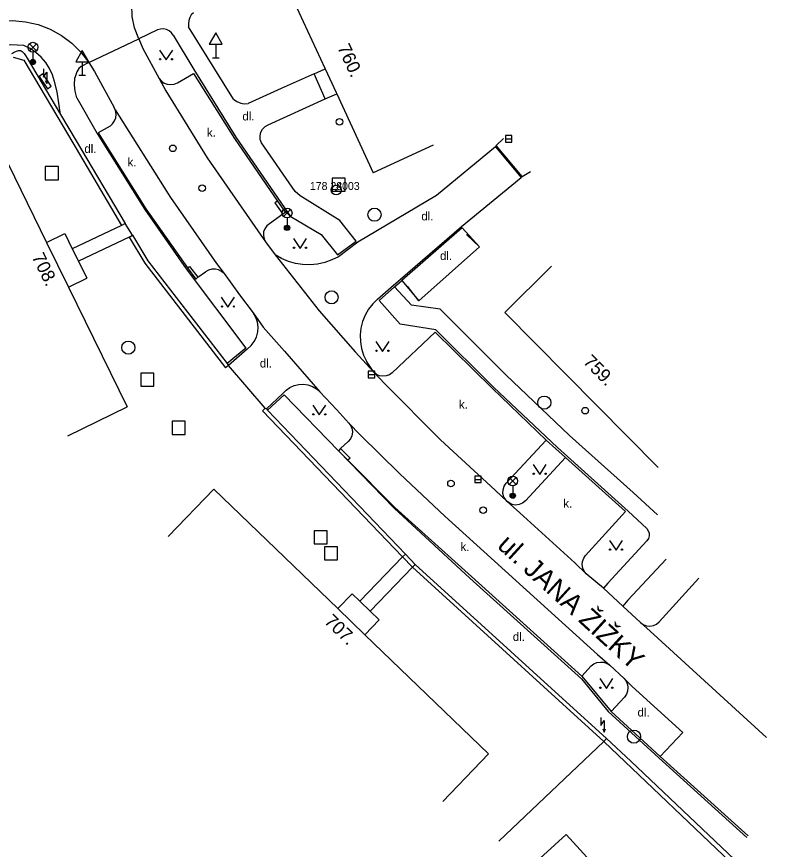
# Model space of a CAD drawing. Extents: x -539515 to -538098, y -1182060 to -1180157.
# Drawn here: x -538279.2 to -538220.2, y -1181318.3 to -1181255 of the extents above; entities that cross this region are included whole.
import ezdxf

# ---------------------------------------------------------------- set-up
doc = ezdxf.new("R2010")
doc.units = 0
for name, color, linetype in [('Vrstva 10', 7, 'Continuous'), ('Vrstva 11', 7, 'Continuous'), ('Vrstva 21', 7, 'Continuous'), ('Vrstva 22', 7, 'Continuous'), ('Vrstva 23', 7, 'Continuous'), ('Vrstva 24', 7, 'Continuous'), ('Vrstva 26', 7, 'Continuous'), ('Vrstva 27', 7, 'Continuous'), ('Vrstva 28', 7, 'Continuous'), ('Vrstva 33', 7, 'Continuous'), ('Vrstva 34', 7, 'Continuous'), ('Vrstva 36', 7, 'Continuous'), ('Vrstva 40', 7, 'Continuous'), ('Vrstva 47', 7, 'Continuous'), ('Vrstva 49', 7, 'Continuous'), ('Vrstva 5', 7, 'Continuous'), ('Vrstva 7', 7, 'Continuous'), ('Vrstva 8', 7, 'Continuous')]:
    doc.layers.add(name, color=color, linetype=linetype)

msp = doc.modelspace()

# ---------------------------------------------------------------- linework, layer by layer
at = {"layer": 'Vrstva 10'}
for p, q in [((-538268.47, -1181256.03), (-538269.9, -1181256.72)), ((-538273.7, -1181258.51), (-538274.27, -1181258.81)), ((-538266.96, -1181260.04), (-538265.73, -1181259.33)), ((-538265.73, -1181259.33), (-538262.62, -1181264.29)), ((-538267.84, -1181260.66), (-538264.71, -1181265.76)), ((-538271.693, -1181262.096), (-538267.67, -1181268.49)), ((-538272.08, -1181263.35), (-538272.97, -1181263.85)), ((-538272.97, -1181263.85), (-538269.35, -1181269.63)), ((-538242.79, -1181264.91), (-538247.28, -1181268.62)), ((-538242.79, -1181264.91), (-538242.74, -1181264.82)), ((-538242.79, -1181264.91), (-538240.86, -1181267.24)), ((-538264.71, -1181265.76), (-538260.86, -1181271.29)), ((-538240.86, -1181267.24), (-538240.77, -1181267.16)), ((-538245.37, -1181270.97), (-538240.86, -1181267.24)), ((-538267.67, -1181268.49), (-538267.48, -1181268.76)), ((-538267.48, -1181268.76), (-538263.99, -1181273.79)), ((-538247.28, -1181268.62), (-538253.25, -1181272.15)), ((-538269.35, -1181269.63), (-538266.2, -1181274.12)), ((-538258.96, -1181270.03), (-538259.96, -1181270.76)), ((-538258.762, -1181269.894), (-538258.96, -1181270.03)), ((-538250.01, -1181274.98), (-538245.37, -1181270.97)), ((-538253.25, -1181272.15), (-538254.73, -1181273.26)), ((-538259.54, -1181273.13), (-538256.19, -1181277.37)), ((-538247.37, -1181279), (-538250.65, -1181282.08)), ((-538243.06, -1181283.24), (-538247.37, -1181279)), ((-538246.97, -1181287.17), (-538251.2, -1181282.93)), ((-538238.94, -1181287.2), (-538243.06, -1181283.24)), ((-538260.2, -1181284.82), (-538258.95, -1181283.66)), ((-538242.82, -1181291), (-538246.97, -1181287.17)), ((-538238.94, -1181287.2), (-538241.98, -1181290.48)), ((-538237.49, -1181288.51), (-538238.94, -1181287.2)), ((-538240.53, -1181291.82), (-538237.49, -1181288.51)), ((-538232.92, -1181292.63), (-538237.49, -1181288.51)), ((-538250.07, -1181289.76), (-538246.65, -1181292.97)), ((-538250.44, -1181292.31), (-538244.63, -1181297.55)), ((-538246.65, -1181292.97), (-538235.06, -1181303.49)), ((-538236.78, -1181296.53), (-538240.96, -1181292.73)), ((-538235.95, -1181295.97), (-538232.92, -1181292.63)), ((-538244.63, -1181297.55), (-538236.25, -1181305.13)), ((-538227.36, -1181297.68), (-538230.37, -1181301)), ((-538233.13, -1181299.81), (-538234.6, -1181298.46)), ((-538222.21, -1181309.79), (-538231.04, -1181301.72)), ((-538235.54, -1181304.36), (-538236.25, -1181305.13)), ((-538236.25, -1181305.13), (-538234.01, -1181307.83)), ((-538232.41, -1181305.93), (-538228.57, -1181309.42)), ((-538234.01, -1181307.83), (-538232.99, -1181306.72)), ((-538234.01, -1181307.83), (-538230.28, -1181311.23)), ((-538230.28, -1181311.23), (-538223.61, -1181317.28))]:
    msp.add_line(p, q, dxfattribs=at)
for points in [[(-538269.9, -1181256.72), (-538270.215, -1181255.88), (-538270.395, -1181255.004), (-538270.435, -1181254.111), (-538270.335, -1181253.222), (-538270.098, -1181252.36), (-538269.728, -1181251.546), (-538269.236, -1181250.8), (-538268.634, -1181250.139), (-538267.94, -1181249.58)], [(-538282.35, -1181255.89), (-538281.424, -1181255.57), (-538280.462, -1181255.379), (-538279.482, -1181255.325), (-538278.504, -1181255.407), (-538277.548, -1181255.625), (-538276.63, -1181255.973), (-538275.77, -1181256.446), (-538274.985, -1181257.033), (-538274.288, -1181257.725), (-538273.7, -1181258.51)], [(-538267.28, -1181256.43), (-538267.415, -1181256.24), (-538267.592, -1181256.094), (-538267.799, -1181255.995), (-538268.024, -1181255.95), (-538268.253, -1181255.961), (-538268.47, -1181256.03)], [(-538269.9, -1181256.72), (-538269.58, -1181257.44), (-538268.35, -1181259.73), (-538267.84, -1181260.66)], [(-538273.7, -1181258.51), (-538273.27, -1181259.19), (-538271.77, -1181261.92)], [(-538268.35, -1181259.73), (-538268.179, -1181259.928), (-538267.963, -1181260.076), (-538267.74, -1181260.16), (-538267.457, -1181260.189), (-538267.199, -1181260.147), (-538266.96, -1181260.04)], [(-538272.08, -1181263.35), (-538271.881, -1181263.171), (-538271.733, -1181262.948), (-538271.65, -1181262.72), (-538271.621, -1181262.429), (-538271.663, -1181262.165), (-538271.693, -1181262.096), (-538271.77, -1181261.92)], [(-538262.62, -1181264.29), (-538259.35, -1181269.04)], [(-538240.77, -1181267.16), (-538242.74, -1181264.82)], [(-538259.35, -1181269.04), (-538258.762, -1181269.894)], [(-538259.96, -1181270.76), (-538260.166, -1181270.924), (-538260.32, -1181271.137), (-538260.41, -1181271.38), (-538260.431, -1181271.647), (-538260.38, -1181271.905), (-538260.26, -1181272.14)], [(-538260.86, -1181271.29), (-538260.26, -1181272.14), (-538259.54, -1181273.13)], [(-538254.73, -1181273.26), (-538255.233, -1181273.512), (-538255.763, -1181273.701), (-538256.312, -1181273.823), (-538256.872, -1181273.877), (-538257.45, -1181273.86), (-538257.991, -1181273.777), (-538258.532, -1181273.626), (-538259.051, -1181273.409), (-538259.54, -1181273.13)], [(-538266.2, -1181274.12), (-538265.55, -1181274.96), (-538265.4, -1181274.83), (-538264.84, -1181274.41)], [(-538263.99, -1181273.79), (-538263.4, -1181274.55), (-538262.25, -1181276.17), (-538261.2, -1181277.54), (-538260.44, -1181278.61), (-538258.83, -1181280.45)], [(-538263.4, -1181274.55), (-538263.601, -1181274.381), (-538263.837, -1181274.265), (-538264.08, -1181274.21), (-538264.356, -1181274.215), (-538264.61, -1181274.283), (-538264.84, -1181274.41)], [(-538251.76, -1181276.48), (-538250.55, -1181275.43), (-538250.01, -1181274.98)], [(-538251.76, -1181276.48), (-538252.129, -1181276.846), (-538252.445, -1181277.258), (-538252.702, -1181277.709), (-538252.895, -1181278.192), (-538253.02, -1181278.696), (-538253.076, -1181279.212), (-538253.061, -1181279.731), (-538252.975, -1181280.244), (-538252.821, -1181280.74), (-538252.6, -1181281.21)], [(-538261.37, -1181280.02), (-538261.135, -1181279.716), (-538260.964, -1181279.372), (-538260.86, -1181278.98), (-538260.837, -1181278.618), (-538260.886, -1181278.237), (-538261.009, -1181277.873), (-538261.2, -1181277.54)], [(-538256.19, -1181277.37), (-538253.45, -1181280.48), (-538252.04, -1181282.04)], [(-538261.37, -1181280.02), (-538261.67, -1181280.3), (-538263.08, -1181281.53)], [(-538258.83, -1181280.45), (-538256.98, -1181282.58), (-538256.13, -1181283.52), (-538254.86, -1181284.9), (-538253.93, -1181285.91), (-538253.07, -1181286.79)], [(-538251.2, -1181282.93), (-538252.04, -1181282.04), (-538252.6, -1181281.21)], [(-538250.65, -1181282.08), (-538250.858, -1181282.231), (-538251.098, -1181282.323), (-538251.35, -1181282.35), (-538251.607, -1181282.309), (-538251.841, -1181282.203), (-538252.04, -1181282.04)], [(-538258.95, -1181283.66), (-538258.704, -1181283.406), (-538258.414, -1181283.202), (-538258.092, -1181283.056), (-538257.748, -1181282.972), (-538257.394, -1181282.955), (-538257.044, -1181283.004), (-538256.708, -1181283.117), (-538256.4, -1181283.291), (-538256.13, -1181283.52)], [(-538253.93, -1181285.91), (-538253.778, -1181286.118), (-538253.686, -1181286.359), (-538253.66, -1181286.6), (-538253.704, -1181286.87), (-538253.813, -1181287.103), (-538253.98, -1181287.3)], [(-538253.07, -1181286.79), (-538250.07, -1181289.76)], [(-538253.98, -1181287.3), (-538254.57, -1181287.84), (-538254.73, -1181288.01)], [(-538254.73, -1181288.01), (-538254.01, -1181288.73)], [(-538254.01, -1181288.73), (-538250.44, -1181292.31)], [(-538240.53, -1181291.82), (-538240.748, -1181291.995), (-538241.007, -1181292.102), (-538241.285, -1181292.131), (-538241.56, -1181292.082), (-538241.92, -1181291.87), (-538242.16, -1181291.528), (-538242.231, -1181291.257), (-538242.223, -1181290.978), (-538242.137, -1181290.711), (-538241.98, -1181290.48)], [(-538240.96, -1181292.73), (-538241.92, -1181291.87), (-538242.82, -1181291)], [(-538235.9, -1181297.37), (-538236.062, -1181297.169), (-538236.167, -1181296.934), (-538236.21, -1181296.65), (-538236.185, -1181296.424), (-538236.097, -1181296.182), (-538235.95, -1181295.97)], [(-538234.6, -1181298.46), (-538235.9, -1181297.37), (-538236.78, -1181296.53)], [(-538231.04, -1181301.72), (-538231.78, -1181301.05), (-538233.13, -1181299.81)], [(-538231.78, -1181301.05), (-538231.57, -1181301.208), (-538231.325, -1181301.303), (-538231.07, -1181301.33), (-538230.805, -1181301.285), (-538230.568, -1181301.172), (-538230.37, -1181301)], [(-538235.06, -1181303.49), (-538234.11, -1181304.3), (-538233.03, -1181305.32), (-538232.41, -1181305.93)], [(-538235.54, -1181304.36), (-538235.332, -1181304.204), (-538235.093, -1181304.102), (-538234.82, -1181304.06), (-538234.577, -1181304.081), (-538234.33, -1181304.162), (-538234.11, -1181304.3)], [(-538233.03, -1181305.32), (-538232.877, -1181305.524), (-538232.778, -1181305.76), (-538232.74, -1181305.99), (-538232.763, -1181306.267), (-538232.849, -1181306.507), (-538232.99, -1181306.72)]]:
    msp.add_lwpolyline(points, dxfattribs=at)
at = {"layer": 'Vrstva 11'}
for p, q in [((-538262.69, -1181261.28), (-538266.11, -1181255.8)), ((-538267.28, -1181256.43), (-538265.71, -1181259.05)), ((-538273.7, -1181258.51), (-538269.9, -1181256.72)), ((-538274.61, -1181259.21), (-538274.75, -1181259.68)), ((-538265.71, -1181259.05), (-538262.53, -1181264.19)), ((-538256.57, -1181259.37), (-538255.73, -1181258.997)), ((-538259.07, -1181260.48), (-538261.59, -1181261.63)), ((-538255.73, -1181261.26), (-538254.862, -1181260.875)), ((-538274.59, -1181261.18), (-538273.055, -1181263.903)), ((-538273.055, -1181263.903), (-538269.44, -1181269.68)), ((-538262.53, -1181264.19), (-538258.55, -1181269.96)), ((-538242.74, -1181264.82), (-538242.2, -1181264.28)), ((-538240.77, -1181267.16), (-538240.13, -1181266.79)), ((-538269.44, -1181269.68), (-538266.284, -1181274.179)), ((-538271.198, -1181270.893), (-538274.947, -1181272.657)), ((-538276.907, -1181272.188), (-538275.52, -1181271.51)), ((-538245.33, -1181271.08), (-538249.92, -1181275.08)), ((-538244.02, -1181272.51), (-538245.33, -1181271.08)), ((-538270.637, -1181271.785), (-538274.487, -1181273.597)), ((-538266.284, -1181274.179), (-538261.77, -1181280.2)), ((-538275.247, -1181275.583), (-538273.85, -1181274.9)), ((-538250.46, -1181275.54), (-538249.92, -1181275.08)), ((-538249.92, -1181275.08), (-538248.62, -1181276.61)), ((-538242.01, -1181282.23), (-538247, -1181277.26)), ((-538242.95, -1181283.17), (-538247.34, -1181278.83)), ((-538261.77, -1181280.2), (-538263.18, -1181281.37)), ((-538237.17, -1181286.84), (-538242.01, -1181282.23)), ((-538238.1, -1181287.77), (-538242.95, -1181283.17)), ((-538260.11, -1181284.92), (-538258.86, -1181283.77)), ((-538232.33, -1181291.19), (-538237.17, -1181286.84)), ((-538232.73, -1181292.61), (-538238.1, -1181287.77)), ((-538230.48, -1181292.88), (-538232.33, -1181291.19)), ((-538250.5, -1181292.38), (-538244.74, -1181297.69)), ((-538231.31, -1181293.92), (-538232.73, -1181292.61)), ((-538244.74, -1181297.69), (-538236.26, -1181305.33)), ((-538254.783, -1181300.003), (-538253.69, -1181298.87)), ((-538252.721, -1181301.992), (-538251.63, -1181300.86)), ((-538236.26, -1181305.33), (-538234.23, -1181307.82)), ((-538234.23, -1181307.82), (-538230.39, -1181311.34)), ((-538230.28, -1181311.23), (-538228.57, -1181309.42)), ((-538230.39, -1181311.34), (-538223.7, -1181317.39))]:
    msp.add_line(p, q, dxfattribs=at)
for points in [[(-538265.74, -1181254.72), (-538265.905, -1181254.883), (-538266.025, -1181255.081), (-538266.095, -1181255.303), (-538266.108, -1181255.534), (-538266.11, -1181255.8)], [(-538278.63, -1181257.21), (-538279.638, -1181257.175), (-538280.636, -1181257.293), (-538281.6, -1181257.56)], [(-538276.3, -1181259.96), (-538276.451, -1181259.445), (-538276.675, -1181258.959), (-538276.963, -1181258.507), (-538277.31, -1181258.099), (-538277.709, -1181257.742), (-538278.153, -1181257.443), (-538278.63, -1181257.21)], [(-538274.27, -1181258.81), (-538274.449, -1181258.967), (-538274.61, -1181259.21)], [(-538260.06, -1181263.23), (-538255.73, -1181261.26), (-538256.57, -1181259.37), (-538259.07, -1181260.48)], [(-538275.84, -1181262.45), (-538276.09, -1181260.73), (-538276.3, -1181259.96)], [(-538274.59, -1181261.18), (-538274.717, -1181260.69), (-538274.77, -1181260.2), (-538274.75, -1181259.68)], [(-538262.69, -1181261.28), (-538262.455, -1181261.466), (-538262.15, -1181261.6), (-538261.889, -1181261.646), (-538261.59, -1181261.63)], [(-538260.58, -1181264.61), (-538260.667, -1181264.349), (-538260.68, -1181264.075), (-538260.62, -1181263.81), (-538260.488, -1181263.566), (-538260.297, -1181263.369), (-538260.06, -1181263.23)], [(-538254.62, -1181270.51), (-538257.63, -1181268.63), (-538258.01, -1181268.32), (-538260.58, -1181264.61)], [(-538259.35, -1181269.04), (-538259.55, -1181269.17), (-538258.96, -1181270.03)], [(-538258.55, -1181269.96), (-538258.4, -1181270.19), (-538256.05, -1181271.57), (-538254.79, -1181273.13), (-538253.38, -1181272.08), (-538254.62, -1181270.51)], [(-538275.52, -1181271.51), (-538274.947, -1181272.657), (-538274.487, -1181273.597), (-538273.85, -1181274.9)], [(-538266.2, -1181274.12), (-538266.04, -1181274.01), (-538265.4, -1181274.83)], [(-538247.34, -1181278.83), (-538250.04, -1181278.4), (-538251.64, -1181276.6), (-538250.46, -1181275.54)], [(-538247, -1181277.26), (-538249.19, -1181276.94), (-538250.46, -1181275.54)], [(-538258.86, -1181283.77), (-538254.73, -1181288.01)], [(-538254.73, -1181288.01), (-538250.5, -1181292.38)], [(-538254.57, -1181287.84), (-538253.85, -1181288.56), (-538254.01, -1181288.73)], [(-538231.31, -1181293.92), (-538231.192, -1181294.084), (-538231.129, -1181294.277), (-538231.127, -1181294.479), (-538231.186, -1181294.673), (-538231.3, -1181294.84)], [(-538231.3, -1181294.84), (-538234.27, -1181298.06), (-538234.6, -1181298.46)], [(-538253.101, -1181299.439), (-538249.854, -1181296.078), (-538249.646, -1181295.862)], [(-538229.84, -1181296.25), (-538232.75, -1181299.37), (-538233.13, -1181299.81)], [(-538252.316, -1181300.197), (-538249.098, -1181296.866), (-538248.89, -1181296.65)], [(-538251.63, -1181300.86), (-538252.316, -1181300.197), (-538253.101, -1181299.439), (-538253.69, -1181298.87)]]:
    msp.add_lwpolyline(points, dxfattribs=at)
at = {"layer": 'Vrstva 21'}
for radius in [0.375, 0.05]:
    msp.add_circle((-538254.9, -1181268.19), radius, dxfattribs=at)
at = {"layer": 'Vrstva 24'}
for p, q in [((-538277.138, -1181258.984), (-538277.138, -1181259.61)), ((-538277.138, -1181259.61), (-538276.888, -1181259.235)), ((-538276.888, -1181259.235), (-538276.888, -1181260.11)), ((-538276.998, -1181259.865), (-538276.888, -1181260.11)), ((-538276.888, -1181260.11), (-538276.778, -1181259.865)), ((-538234.79, -1181308.264), (-538234.79, -1181308.89)), ((-538234.79, -1181308.89), (-538234.54, -1181308.515)), ((-538234.54, -1181308.515), (-538234.54, -1181309.39)), ((-538234.65, -1181309.145), (-538234.54, -1181309.39)), ((-538234.54, -1181309.39), (-538234.43, -1181309.145))]:
    msp.add_line(p, q, dxfattribs=at)
msp.add_lwpolyline([(-538277.18, -1181259.36), (-538277.47, -1181259.56), (-538276.84, -1181260.5), (-538276.55, -1181260.3), (-538277.18, -1181259.36)], dxfattribs=at)
at = {"layer": 'Vrstva 26'}
for points in [[(-538277, -1181267.42), (-538276, -1181267.42), (-538276, -1181266.42), (-538277, -1181266.42)], [(-538255.21, -1181268.29), (-538254.21, -1181268.29), (-538254.21, -1181267.29), (-538255.21, -1181267.29)], [(-538269.74, -1181283.11), (-538268.74, -1181283.11), (-538268.74, -1181282.11), (-538269.74, -1181282.11)], [(-538267.36, -1181286.77), (-538266.36, -1181286.77), (-538266.36, -1181285.77), (-538267.36, -1181285.77)], [(-538256.58, -1181295.09), (-538255.58, -1181295.09), (-538255.58, -1181294.09), (-538256.58, -1181294.09)], [(-538255.8, -1181296.3), (-538254.8, -1181296.3), (-538254.8, -1181295.3), (-538255.8, -1181295.3)]]:
    msp.add_lwpolyline(points, close=True, dxfattribs=at)
at = {"layer": 'Vrstva 27'}
for p, q in [((-538242.05, -1181264.31), (-538241.55, -1181264.31)), ((-538252.46, -1181282.22), (-538251.96, -1181282.22)), ((-538244.38, -1181290.18), (-538243.88, -1181290.18))]:
    msp.add_line(p, q, dxfattribs=at)
for points in [[(-538242.05, -1181264.56), (-538241.55, -1181264.56), (-538241.55, -1181264.06), (-538242.05, -1181264.06)], [(-538252.46, -1181282.47), (-538251.96, -1181282.47), (-538251.96, -1181281.97), (-538252.46, -1181281.97)], [(-538244.38, -1181290.43), (-538243.88, -1181290.43), (-538243.88, -1181289.93), (-538244.38, -1181289.93)]]:
    msp.add_lwpolyline(points, close=True, dxfattribs=at)
for centre in [(-538251.99, -1181270.07), (-538255.25, -1181276.35), (-538270.69, -1181280.17), (-538239.09, -1181284.35), (-538232.28, -1181309.73)]:
    msp.add_circle(centre, 0.5, dxfattribs=at)
at = {"layer": 'Vrstva 28'}
for centre in [(-538254.647, -1181263.009), (-538267.31, -1181265.03), (-538265.08, -1181268.05), (-538235.99, -1181284.96), (-538246.18, -1181290.5), (-538243.74, -1181292.53)]:
    msp.add_circle(centre, 0.25, dxfattribs=at)
at = {"layer": 'Vrstva 33'}
for p, q in [((-538278.205, -1181257.61), (-538277.675, -1181257.08)), ((-538278.205, -1181257.08), (-538277.675, -1181257.61)), ((-538277.94, -1181257.72), (-538277.94, -1181258.47)), ((-538258.894, -1181270.211), (-538258.366, -1181269.681)), ((-538258.894, -1181269.681), (-538258.366, -1181270.211)), ((-538258.63, -1181270.32), (-538258.63, -1181271.07)), ((-538241.754, -1181290.571), (-538241.226, -1181290.041)), ((-538241.754, -1181290.041), (-538241.226, -1181290.571)), ((-538241.49, -1181290.68), (-538241.49, -1181291.43))]:
    msp.add_line(p, q, dxfattribs=at)
for centre, radius in [((-538277.94, -1181257.345), 0.375), ((-538277.94, -1181258.47), 0.2), ((-538277.94, -1181258.47), 0.145), ((-538277.94, -1181258.47), 0.0876), ((-538258.63, -1181269.946), 0.375), ((-538258.63, -1181271.071), 0.2), ((-538258.63, -1181271.071), 0.145), ((-538258.63, -1181271.071), 0.0876), ((-538241.49, -1181290.306), 0.375), ((-538241.49, -1181291.431), 0.2), ((-538241.49, -1181291.431), 0.145), ((-538241.49, -1181291.431), 0.0876)]:
    msp.add_circle(centre, radius, dxfattribs=at)
at = {"layer": 'Vrstva 34'}
for p, q in [((-538264.05, -1181257.124), (-538264.05, -1181258.14)), ((-538264.3, -1181258.14), (-538263.8, -1181258.14)), ((-538274.19, -1181258.454), (-538274.19, -1181259.47)), ((-538274.44, -1181259.47), (-538273.94, -1181259.47))]:
    msp.add_line(p, q, dxfattribs=at)
for points in [[(-538264.55, -1181257.124), (-538263.55, -1181257.124), (-538264.05, -1181256.256)], [(-538274.69, -1181258.454), (-538273.69, -1181258.454), (-538274.19, -1181257.586)]]:
    msp.add_lwpolyline(points, close=True, dxfattribs=at)
at = {"layer": 'Vrstva 36'}
for points in [[(-538268.321, -1181257.564), (-538267.821, -1181258.314), (-538267.321, -1181257.564)], [(-538258.147, -1181271.88), (-538257.647, -1181272.63), (-538257.147, -1181271.88)], [(-538263.627, -1181276.347), (-538263.127, -1181277.097), (-538262.627, -1181276.347)], [(-538251.886, -1181279.71), (-538251.386, -1181280.46), (-538250.886, -1181279.71)], [(-538256.682, -1181284.541), (-538256.182, -1181285.291), (-538255.682, -1181284.541)], [(-538239.939, -1181289.057), (-538239.439, -1181289.807), (-538238.939, -1181289.057)], [(-538234.144, -1181294.821), (-538233.644, -1181295.571), (-538233.144, -1181294.821)], [(-538234.876, -1181305.316), (-538234.376, -1181306.066), (-538233.876, -1181305.316)]]:
    msp.add_lwpolyline(points, dxfattribs=at)
for centre in [(-538268.271, -1181258.264), (-538267.372, -1181258.264), (-538258.097, -1181272.58), (-538257.198, -1181272.58), (-538263.577, -1181277.047), (-538262.678, -1181277.047), (-538251.836, -1181280.41), (-538250.937, -1181280.41), (-538256.632, -1181285.241), (-538255.733, -1181285.241), (-538239.889, -1181289.757), (-538238.99, -1181289.757), (-538234.094, -1181295.521), (-538233.195, -1181295.521), (-538234.826, -1181306.016), (-538233.927, -1181306.016)]:
    msp.add_circle(centre, 0.05, dxfattribs=at)
at = {"layer": 'Vrstva 5'}
for p, q in [((-538247.542, -1181264.791), (-538252.08, -1181266.89)), ((-538238.548, -1181273.971), (-538242.1, -1181277.49)), ((-538242.1, -1181277.49), (-538230.43, -1181289.27)), ((-538275.292, -1181286.876), (-538270.79, -1181284.68)), ((-538267.671, -1181294.519), (-538264.2, -1181290.92)), ((-538246.801, -1181314.649), (-538243.33, -1181311.05)), ((-538241.127, -1181320.526), (-538237.43, -1181317.16)), ((-538237.43, -1181317.16), (-538234.89, -1181319.95))]:
    msp.add_line(p, q, dxfattribs=at)
for points in [[(-538259.05, -1181251.82), (-538255.758, -1181258.936)], [(-538255.758, -1181258.936), (-538255.73, -1181258.997)], [(-538255.73, -1181258.997), (-538254.9, -1181260.792)], [(-538254.9, -1181260.792), (-538254.862, -1181260.875)], [(-538254.862, -1181260.875), (-538252.08, -1181266.89)], [(-538281.31, -1181263.18), (-538276.907, -1181272.188)], [(-538276.907, -1181272.188), (-538275.247, -1181275.583)], [(-538275.247, -1181275.583), (-538270.79, -1181284.68)], [(-538264.2, -1181290.92), (-538254.783, -1181300.003)], [(-538254.783, -1181300.003), (-538252.721, -1181301.992)], [(-538252.721, -1181301.992), (-538243.33, -1181311.05)]]:
    msp.add_lwpolyline(points, dxfattribs=at)
at = {"layer": 'Vrstva 7'}
for p, q in [((-538278.631, -1181258.335), (-538274.914, -1181264.614)), ((-538274.914, -1181264.614), (-538271.198, -1181270.893)), ((-538244.02, -1181272.51), (-538244.99, -1181271.57)), ((-538270.637, -1181271.785), (-538269.448, -1181273.75)), ((-538248.62, -1181276.61), (-538244.02, -1181272.51)), ((-538269.448, -1181273.75), (-538263.318, -1181281.713)), ((-538248.62, -1181276.61), (-538249.48, -1181275.5)), ((-538249.098, -1181296.866), (-538234.574, -1181310.1)), ((-538248.89, -1181296.65), (-538234.37, -1181309.88)), ((-538234.574, -1181310.1), (-538220.173, -1181323.781))]:
    msp.add_line(p, q, dxfattribs=at)
for points in [[(-538279.54, -1181257.81), (-538279.494, -1181257.787), (-538279.402, -1181257.741), (-538279.317, -1181257.701), (-538279.242, -1181257.667), (-538279.175, -1181257.641), (-538279.117, -1181257.622), (-538279.044, -1181257.605), (-538279.023, -1181257.601), (-538278.985, -1181257.596), (-538278.953, -1181257.595), (-538278.925, -1181257.595), (-538278.878, -1181257.601), (-538278.844, -1181257.609), (-538278.819, -1181257.618), (-538278.75, -1181257.66), (-538278.606, -1181257.81), (-538278.544, -1181257.896), (-538278.501, -1181257.964), (-538278.38, -1181258.17)], [(-538279.445, -1181258.097), (-538278.631, -1181258.335)], [(-538278.38, -1181258.17), (-538275.84, -1181262.45), (-538274.66, -1181264.455)], [(-538274.66, -1181264.455), (-538270.94, -1181270.74)], [(-538270.94, -1181270.74), (-538271.198, -1181270.893)], [(-538270.637, -1181271.785), (-538270.38, -1181271.63), (-538269.2, -1181273.58)], [(-538269.2, -1181273.58), (-538263.18, -1181281.37)], [(-538263.18, -1181281.37), (-538263.08, -1181281.53), (-538263.318, -1181281.713)], [(-538260.506, -1181284.978), (-538260.29, -1181284.77), (-538260.2, -1181284.82), (-538260.11, -1181284.92)], [(-538260.11, -1181284.92), (-538249.646, -1181295.862)], [(-538260.506, -1181284.978), (-538249.854, -1181296.078)], [(-538249.854, -1181296.078), (-538249.098, -1181296.866)], [(-538249.646, -1181295.862), (-538248.89, -1181296.65)], [(-538234.574, -1181310.1), (-538242.552, -1181317.667)], [(-538234.37, -1181309.88), (-538234.574, -1181310.1)], [(-538232.53, -1181311.6), (-538223.15, -1181320.49)]]:
    msp.add_lwpolyline(points, dxfattribs=at)
at = {"layer": 'Vrstva 8'}
for p, q in [((-538270.38, -1181271.63), (-538270.94, -1181270.74)), ((-538260.29, -1181284.77), (-538263.08, -1181281.53)), ((-538232.53, -1181311.6), (-538234.37, -1181309.88))]:
    msp.add_line(p, q, dxfattribs=at)

# ---------------------------------------------------------------- texts
at = {"layer": 'Vrstva 22'}
msp.add_text('178 28 ', height=0.6, dxfattribs=at).set_placement((-538256.9, -1181268.19))
at = {"layer": 'Vrstva 23'}
msp.add_text('4003', height=0.6, dxfattribs=at).set_placement((-538254.9, -1181268.19))
at = {"layer": 'Vrstva 40'}
for s, p in [('dl.', (-538262.026, -1181262.911)), ('k.', (-538264.713, -1181264.151)), ('dl.', (-538274.03, -1181265.38)), ('k.', (-538270.749, -1181266.4)), ('dl.', (-538248.431, -1181270.505)), ('dl.', (-538247.013, -1181273.517)), ('dl.', (-538260.698, -1181281.682)), ('k.', (-538245.572, -1181284.812)), ('k.', (-538237.645, -1181292.324)), ('k.', (-538245.453, -1181295.619)), ('dl.', (-538241.48, -1181302.461)), ('dl.', (-538232.007, -1181308.203))]:
    msp.add_text(s, height=0.65, dxfattribs=at).set_placement(p)
at = {"layer": 'Vrstva 47'}
for s, rotation, p in [('760.', 294.82093, (-538254.832, -1181257.367)), ('708.', 296.05111, (-538278.048, -1181273.27)), ('759.', 314.73124, (-538236.205, -1181281.309)), ('707.', 316.03401, (-538255.863, -1181301.046))]:
    msp.add_text(s, height=1, rotation=rotation, dxfattribs=at).set_placement(p)
at = {"layer": 'Vrstva 49'}
msp.add_text('ul. JANA ŽIŽKY', height=1.5, rotation=317.63166, dxfattribs=at).set_placement((-538242.742, -1181295.309))

doc.saveas('drawing.dxf')
